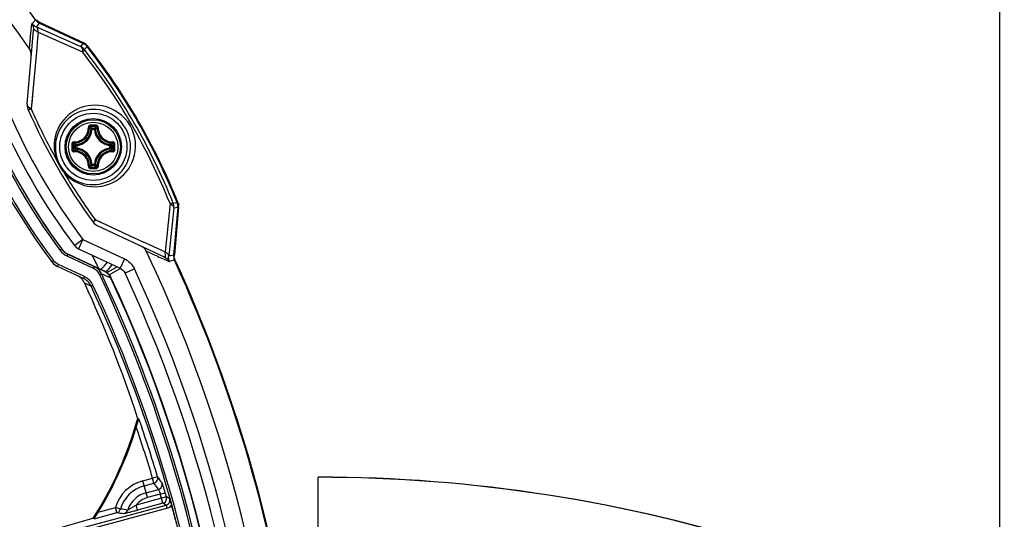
# Model space of a CAD drawing. Header units: millimetres. Extents: x 0 to 420, y 0 to 297.
# Tile 263 of 265: x 387 to 406, y 226 to 235. Entities that reach past the tile are written whole.
import ezdxf

# ---------------------------------------------------------------- set-up
doc = ezdxf.new("R2010")
doc.units = ezdxf.units.MM
doc.header["$LTSCALE"] = 23.1
doc.layers.get('0').update_dxf_attribs({"linetype": 'CONTINUOUS'})
doc.layers.add('AXES', color=7, linetype='CONTINUOUS')
doc.layers.add('DIM_PILOTEES', color=7, linetype='CONTINUOUS')
doc.styles.get("Standard").update_dxf_attribs({"font": 'txt', "width": 0.7})
doc.styles.add('TEXTSTYLE_4', font='txt')
doc.dimstyles.new('DIMSTYLE_6', dxfattribs={"dimtxt": 2.5, "dimasz": 3.5, "dimexe": 2, "dimexo": 0, "dimtad": 1, "dimlfac": 5, "dimdsep": 46, "dimtxsty": 'Standard', "dimblk": '_FILLED', "dimblk1": '_FILLED', "dimblk2": '_FILLED', "dimcen": 0.09, "dimazin": 2, "dimtp": 0.8, "dimtm": 0.8, "dimtfac": 1, "dimtofl": 0, "dimtmove": 0, "dimatfit": 3, "dimldrblk": '_FILLED', "dimfxl": 0, "dimtolj": 1, "dimarcsym": 0})
doc.dimstyles.new('DIMSTYLE_7', dxfattribs={"dimtxt": 2.5, "dimasz": 3.5, "dimexe": 2, "dimexo": 0, "dimtad": 1, "dimlfac": 5, "dimdsep": 46, "dimtxsty": 'Standard', "dimblk": '_FILLED', "dimblk1": '_FILLED', "dimblk2": '_FILLED', "dimcen": 0.09, "dimazin": 2, "dimtp": 0.5, "dimtm": 0.5, "dimtfac": 1, "dimtmove": 0, "dimatfit": 2, "dimldrblk": '_FILLED', "dimfxl": 0, "dimtolj": 1, "dimarcsym": 0})

# ---------------------------------------------------------------- blocks, each defined once
blk = doc.blocks.new('_FILLED')
at = {"color": 0, "linetype": 'ByBlock'}
blk.add_solid([(0, 0), (-1, 0.1429), (-1, -0.1429)], dxfattribs=at)
blk = doc.blocks.new('*D11')
at = {"layer": 'DIM_PILOTEES', "color": 2, "linetype": 'Continuous'}
for p, q in [((321.931, 202.543), (321.931, 257.134)), ((405.531, 202.543), (405.531, 257.134)), ((321.931, 255.134), (363.731, 255.134)), ((405.531, 255.134), (363.731, 255.134))]:
    blk.add_line(p, q, dxfattribs=at)
at = {"layer": 'DIM_PILOTEES', "color": 2, "linetype": 'Continuous', "xscale": 3.5, "yscale": 3.5, "zscale": 3.5, "rotation": 180}
blk.add_blockref('_FILLED', (321.931, 255.134), dxfattribs=at)
at = {"layer": 'DIM_PILOTEES', "color": 2, "linetype": 'Continuous', "xscale": 3.5, "yscale": 3.5, "zscale": 3.5}
blk.add_blockref('_FILLED', (405.531, 255.134), dxfattribs=at)
at = {"layer": 'DIM_PILOTEES', "color": 2, "linetype": 'Continuous', "insert": (363.731, 258.259), "char_height": 2.5, "width": 8.03571, "attachment_point": 2, "line_spacing_factor": 0.9}
blk.add_mtext('{\\ftxt;\\W0.0001;\\H0.0001;\\~}{\\ftxt;\\W2.1428571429;\\H2.5; }{\\ftxt;\\W0.0001;\\H0.0001;\\~}', dxfattribs=at)
blk = doc.blocks.new('*D12')
at = {"layer": 'DIM_PILOTEES', "color": 2, "linetype": 'Continuous'}
for p, q in [((363.731, 218.743), (400.658, 248.238)), ((385.914, 236.461), (363.731, 218.743)), ((341.548, 201.025), (363.731, 218.743))]:
    blk.add_line(p, q, dxfattribs=at)
at = {"layer": 'DIM_PILOTEES', "color": 2, "linetype": 'Continuous', "xscale": 3.5, "yscale": 3.5, "zscale": 3.5}
for p, rotation in [((385.914, 236.461), 38.6153868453), ((341.548, 201.025), 218.6153868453)]:
    blk.add_blockref('_FILLED', p, dxfattribs=dict(at, rotation=rotation))
at = {"layer": 'DIM_PILOTEES', "color": 2, "linetype": 'Continuous', "insert": (388.987, 242.915), "char_height": 2.5, "width": 18.66071, "attachment_point": 1, "rotation": 38.6154, "line_spacing_factor": 0.9, "style": 'TEXTSTYLE_4'}
blk.add_mtext('{\\ftxt;\\W0.0001;\\H0.0001;\\~}{\\ftxt;\\W1.3333333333;\\H2.5; }{\\ftxt;\\W0.0001;\\H0.0001;\\~}{\\ftxt;\\W0.0001;\\H0.0001;\\~}{\\ftxt;\\W3.6428571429;\\H2.5; }{\\ftxt;\\W0.0001;\\H0.0001;\\~}', dxfattribs=at)

msp = doc.modelspace()

# ---------------------------------------------------------------- linework, layer by layer
at = {"color": 7, "linetype": 'Continuous'}
for p, q in [((386.88, 235.0638), (386.8993, 235.087)), ((386.88, 235.0638), (387.7371, 234.6832)), ((386.8993, 235.087), (386.9414, 235.1374)), ((386.9166, 235.1674), (386.9036, 235.172)), ((386.9414, 235.1374), (387.7852, 234.744)), ((386.9515, 235.1497), (387.7951, 234.7563)), ((386.6982, 233.5729), (386.8228, 234.9976)), ((386.9009, 234.8418), (386.8774, 234.5803)), ((386.9118, 234.9635), (386.9008, 234.8419)), ((386.9118, 234.9635), (386.9009, 234.8418)), ((386.9118, 234.9635), (387.7707, 234.5799)), ((386.7453, 234.6405), (386.7587, 234.7997)), ((387.7371, 234.6832), (387.7849, 234.7436)), ((387.785, 234.7436), (387.7852, 234.744)), ((387.81, 234.6253), (387.8581, 234.6861)), ((387.8449, 234.7259), (387.8381, 234.7362)), ((386.8774, 234.5803), (386.7783, 233.4793)), ((386.8093, 233.8239), (386.7941, 233.6546)), ((386.7941, 233.6546), (386.7783, 233.4793)), ((387.9572, 233.1053), (388.0022, 233.1053)), ((387.9572, 233.0854), (387.9572, 233.1053)), ((388.0022, 233.0854), (388.0022, 233.1053)), ((387.9572, 233.0854), (387.9374, 233.0865)), ((387.9572, 233.0854), (388.0022, 233.0854)), ((388.0022, 233.0854), (388.022, 233.0865)), ((387.6377, 232.7659), (387.6178, 232.7659)), ((387.6178, 232.7209), (387.6178, 232.7659)), ((387.6377, 232.7659), (387.6367, 232.7857)), ((387.6377, 232.7209), (387.6377, 232.7659)), ((388.3217, 232.7659), (388.3228, 232.7857)), ((388.3217, 232.7659), (388.3416, 232.7659)), ((388.3217, 232.7659), (388.3217, 232.7209)), ((388.3416, 232.7659), (388.3416, 232.7209)), ((387.6377, 232.7209), (387.6178, 232.7209)), ((387.6377, 232.7209), (387.6367, 232.7011)), ((388.3217, 232.7209), (388.3416, 232.7209)), ((388.3217, 232.7209), (388.3228, 232.7011)), ((387.9572, 232.4014), (387.9374, 232.4003)), ((388.0022, 232.4014), (387.9572, 232.4014)), ((387.9572, 232.4014), (387.9572, 232.3815)), ((388.0022, 232.3815), (387.9572, 232.3815)), ((388.0022, 232.4014), (388.022, 232.4003)), ((388.0022, 232.4014), (388.0022, 232.3815)), ((389.4656, 231.6442), (389.3685, 230.7085)), ((389.5246, 231.6555), (389.6013, 231.6667)), ((389.6326, 231.6124), (389.6348, 231.6244)), ((389.5383, 231.5634), (389.4394, 230.6308)), ((389.615, 231.5747), (389.5338, 230.6472)), ((389.5383, 231.5634), (389.615, 231.5747)), ((389.6306, 231.5771), (389.5495, 230.6498)), ((388.0163, 231.335), (388.2495, 231.227)), ((388.0163, 231.335), (388.1305, 231.282)), ((388.0573, 231.2188), (389.3534, 230.6144)), ((388.2495, 231.227), (388.7719, 230.9849)), ((387.6205, 230.8341), (387.6174, 230.8319)), ((387.7771, 230.9523), (387.6205, 230.8341)), ((387.7771, 230.9523), (387.6925, 230.771)), ((387.7771, 230.9523), (388.5823, 230.5768)), ((388.7719, 230.9849), (389.0605, 230.8512)), ((389.0605, 230.8512), (389.3685, 230.7085)), ((387.3711, 230.7604), (387.3388, 230.7369)), ((387.373, 230.7618), (387.3711, 230.7604)), ((387.4852, 230.6673), (387.468, 230.6315)), ((387.468, 230.6315), (387.9785, 230.3936)), ((387.4862, 230.6694), (387.4852, 230.6673)), ((387.4852, 230.6673), (388.1754, 230.3455)), ((387.4862, 230.6694), (388.1825, 230.3447)), ((387.6925, 230.771), (388.4978, 230.3955)), ((389.4727, 230.6366), (389.4394, 230.6308)), ((389.5338, 230.6472), (389.4727, 230.6366)), ((387.1771, 230.5188), (387.2088, 230.5433)), ((387.2901, 230.4273), (387.3067, 230.464)), ((387.8075, 230.2306), (387.3067, 230.464)), ((388.5823, 230.5768), (388.4978, 230.3955)), ((389.5518, 230.5856), (389.5449, 230.5972)), ((387.7909, 230.1937), (387.2901, 230.4273)), ((387.9958, 230.4292), (387.9785, 230.3936)), ((388.1403, 230.2854), (388.1038, 230.269)), ((388.3208, 230.2), (388.1403, 230.2854)), ((388.2933, 230.213), (388.1403, 230.2854)), ((388.1825, 230.3447), (388.1815, 230.3426)), ((388.2416, 230.3081), (388.4399, 230.4225)), ((388.2866, 230.2648), (388.5016, 230.3889)), ((388.7765, 230.3824), (388.5952, 230.2982)), ((387.7909, 230.1937), (387.8075, 230.2306)), ((387.8102, 230.1082), (387.9365, 230.0484)), ((387.9365, 230.0484), (387.9723, 230.066)), ((388.3289, 230.1983), (388.323, 230.1955)), ((388.8448, 227.4784), (388.8618, 227.479)), ((388.9395, 226.2795), (389.1279, 226.33)), ((389.0271, 225.9525), (388.9395, 226.2795)), ((389.2236, 226.3586), (389.1279, 226.33)), ((389.1537, 226.2338), (389.1279, 226.33)), ((392.331, 220.9049), (392.331, 226.3491)), ((388.9652, 226.1833), (389.1537, 226.2338)), ((389.0013, 226.0487), (389.2415, 226.1131)), ((389.2992, 225.9396), (388.8077, 225.8079)), ((389.2766, 226.0193), (389.0271, 225.9525)), ((389.2766, 226.0193), (389.3727, 226.0467)), ((389.3954, 225.9666), (389.2992, 225.9396)), ((389.3251, 225.843), (389.2992, 225.9396)), ((389.4603, 225.9295), (389.3954, 225.9666)), ((379.3597, 223.1185), (389.3899, 225.8061)), ((379.3757, 223.0588), (389.4059, 225.7463)), ((388.072, 225.6685), (388.4093, 225.7589)), ((388.5051, 225.7313), (388.4093, 225.7589)), ((388.4352, 225.6623), (388.4093, 225.7589)), ((388.8336, 225.7113), (388.8077, 225.8079)), ((389.3251, 225.843), (388.8336, 225.7113)), ((389.3899, 225.8061), (389.3251, 225.843)), ((389.3899, 225.8061), (389.4059, 225.7463)), ((387.9685, 225.5541), (387.9878, 225.5593)), ((387.9981, 225.5452), (387.9878, 225.5593)), ((387.9981, 225.5452), (388.4352, 225.6623))]:
    msp.add_line(p, q, dxfattribs=at)
for radius in [0.65, 0.5463, 0.5462, 0.5241, 0.4768]:
    msp.add_circle((387.9797, 232.7434), radius, dxfattribs=at)
for centre, radius, start, end in [((363.731, 218.7434), 28.3901, 35.43355, 84.56645), ((363.731, 218.7434), 27.971, 34.63474, 85.36526), ((387.0259, 235.3187), 0.2, 215.41304, 245.02051), ((386.7431, 235.0865), 0.1818, 28.03574, 40.55027), ((386.9671, 235.2692), 0.2231, 236.58624, 247.03137), ((387.7007, 234.5627), 0.2, 38.11812, 65.02297), ((387.8957, 234.9092), 0.1823, 240.35832, 251.59652), ((378.1763, 227.0834), 12.3101, 21.85891, 38.14109), ((378.1763, 227.0834), 12.3255, 21.84105, 38.15895), ((378.3794, 227.2007), 11.9436, 21.84158, 38.15843), ((378.3368, 227.1761), 12.0512, 21.82044, 38.17956), ((386.8974, 233.5554), 0.2, 175, 203.67765), ((397.2462, 238.0934), 12.06, 202.97829, 217.02171), ((397.2462, 238.0934), 11.86, 202.97829, 217.02171), ((397.2462, 238.0934), 11.5, 203.67765, 216.32235), ((397.015, 237.959), 11.174, 203.63453, 209.29457), ((388.0103, 232.7621), 0.7882, 119.52311, 200.07749), ((387.9738, 232.7399), 0.728, 119.4556, 200.01005), ((397.2462, 238.0934), 12.6, 203.0473, 216.9527), ((397.2411, 238.0905), 12.5541, 203.04634, 216.95366), ((397.241, 238.0904), 12.334, 203.40196, 216.59804), ((397.2462, 238.0934), 12.3, 203.403, 216.597), ((397.2462, 238.0934), 12.2976, 203.403, 216.597), ((387.3478, 232.4932), 0.8364, 45.18034, 48.24843), ((387.9795, 211.3658), 21.7952, 89.8552, 90.14383), ((387.9797, 211.5328), 21.6047, 89.85564, 90.14426), ((387.2868, 232.47), 0.9237, 43.45723, 46.26664), ((388.6725, 232.4701), 0.9235, 133.73301, 136.54304), ((388.6119, 232.4928), 0.8369, 131.7526, 134.8188), ((387.6197, 233.1034), 0.3181, 273.05427, 356.94573), ((387.6197, 233.1034), 0.338, 273.05389, 356.94611), ((388.3397, 233.1034), 0.338, 183.0539, 266.94611), ((388.3397, 233.1034), 0.3181, 183.05423, 266.94577), ((409.3569, 232.7436), 21.7948, 179.85609, 180.0004), ((409.357, 232.7433), 21.7949, 179.99968, 180.14399), ((388.2531, 233.4363), 0.9236, 223.7333, 226.54278), ((409.1909, 232.7434), 21.6052, 179.85573, 180.14427), ((388.23, 233.3753), 0.8364, 221.7518, 224.81963), ((387.7292, 233.3756), 0.8368, 315.18111, 318.2477), ((387.7064, 233.4362), 0.9235, 313.45698, 316.26691), ((366.7685, 232.7434), 21.6052, 359.85573, 0.14427), ((366.6024, 232.7435), 21.7949, 359.99968, 0.14399), ((366.6025, 232.7432), 21.7948, 359.85609, 0.0004), ((388.2531, 232.0505), 0.9237, 133.45723, 136.26663), ((388.2299, 232.1115), 0.8364, 135.18034, 138.24844), ((387.6197, 232.3834), 0.3181, 3.05427, 86.94573), ((387.6197, 232.3834), 0.338, 3.0539, 86.94611), ((388.3397, 232.3834), 0.338, 93.0539, 176.94611), ((388.3397, 232.3834), 0.3181, 93.05423, 176.94573), ((387.7291, 232.1112), 0.8369, 41.7526, 44.8188), ((387.7064, 232.0506), 0.9235, 43.73301, 46.54304), ((388.202, 232.8717), 1.0065, 202.19359, 217.80273), ((387.9784, 232.7426), 0.7333, 200.09059, 219.90511), ((387.3478, 232.9937), 0.8364, 311.75181, 314.81963), ((387.2868, 233.0168), 0.9236, 313.73329, 316.54278), ((387.9797, 253.954), 21.6046, 269.85574, 270.14436), ((388.6726, 233.0168), 0.9237, 223.45723, 226.26663), ((388.6116, 232.9936), 0.8364, 225.18034, 228.24843), ((388.0112, 232.7605), 0.7882, 219.91789, 300.4773), ((397.0043, 237.9538), 11.1621, 210.70189, 215.48337), ((387.9737, 232.74), 0.728, 219.98509, 300.54498), ((387.9795, 254.121), 21.7952, 269.85618, 270.1448), ((389.4157, 231.5922), 0.2, 354.97703, 21.88188), ((389.8035, 231.7144), 0.1913, 197.24023, 208.06815), ((397.006, 237.9551), 11.1643, 215.48371, 216.36832), ((388.1418, 231.4001), 0.2, 216.32235, 245), ((387.7771, 230.9523), 0.2, 217.02171, 245), ((387.612, 230.9392), 0.3, 216.597, 245), ((387.612, 230.9392), 0.2976, 216.597, 245), ((363.7346, 218.7369), 26.9954, 25.56997, 26.18605), ((361.5757, 172.4619), 64.3978, 64.578106, 64.789674), ((363.731, 218.7434), 27.971, 334.63474, 25.36526), ((389.657, 230.6038), 0.2193, 172.92128, 175.66197), ((389.7331, 230.6298), 0.2, 174.97949, 204.58696), ((387.4169, 230.6992), 0.3, 216.9527, 245), ((387.8271, 230.8078), 0.52, 303.77599, 325.01252), ((387.8271, 230.8078), 0.62, 308.93605, 326.63865), ((363.731, 218.7434), 28.3901, 6.80494, 24.56645), ((363.731, 218.7434), 28.4055, 9.01309, 24.55854), ((387.8687, 230.158), 0.2599, 25.27888, 65.01562), ((387.869, 230.1573), 0.3, 25.27345, 65.00397), ((363.8948, 218.8405), 26.7709, 8.3724, 25.27098), ((363.8807, 218.8321), 26.8273, 8.37935, 25.27275), ((388.0487, 230.0738), 0.2997, 63.72793, 64.99965), ((388.048, 230.0724), 0.3014, 55.00365, 63.72306), ((388.0546, 230.0704), 0.3027, 59.98565, 64.99642), ((363.731, 218.7434), 27.4179, 335.07501, 24.92499), ((363.731, 218.7434), 27.6178, 335.07501, 24.92499), ((387.6636, 229.9207), 0.3013, 25.09156, 65.00356), ((387.6624, 229.9194), 0.3433, 64.62544, 65.00901), ((387.6634, 229.9215), 0.341, 25.07515, 64.62726), ((365.8469, 219.9535), 24.1972, 18.17426, 24.81336), ((363.5955, 218.6632), 26.912, 8.50024, 25.06899), ((388.0485, 230.0731), 0.3004, 24.98564, 30.01316), ((388.0546, 230.0705), 0.3026, 25.96983, 29.93511), ((363.731, 218.7434), 27.1277, 335.0188, 24.9812), ((388.0544, 230.0704), 0.3029, 24.9706, 25.96981), ((363.731, 218.7434), 27.1344, 335.02937, 24.97063), ((363.5813, 218.6548), 26.8885, 8.50716, 25.07083), ((382.0907, 229.3434), 7, 327.22492, 344.67678), ((382.0907, 229.3434), 7.0068, 327.3118, 344.56356), ((363.731, 218.7434), 26.5895, 19.17856, 19.22959), ((363.731, 218.7434), 26.6058, 16.63201, 19.16766), ((382.0907, 229.3434), 7.02, 328.43308, 343.22198), ((363.731, 218.7434), 26.5058, 16.63201, 18.87232), ((389.1348, 225.5503), 0.7549, 105, 163.96464), ((363.2742, 207.4149), 32.1285, 35.86325, 36.13038), ((392.331, 197.5434), 28.8057, 72.15232, 90), ((392.331, 197.5434), 28.8034, 72.18188, 90), ((389.1348, 225.5503), 0.6553, 105, 163.96464), ((363.3152, 207.324), 32.0189, 35.93118, 36.19833), ((389.1348, 225.5503), 0.5159, 105, 161.56737), ((389.1348, 225.5503), 0.4163, 105, 141.78952), ((363.731, 218.7434), 26.5616, 15.71922, 15.8981), ((389.299, 225.9396), 0.1001, 285.07596, 15.64313), ((363.731, 218.7434), 26.6615, 15.71922, 15.8981), ((389.3641, 225.9026), 0.0998, 284.93839, 15.66655), ((388.409, 225.7587), 0.0999, 285.20599, 344.09501), ((386.5174, 209.5648), 16.2883, 82.49325, 82.99074), ((388.5505, 225.7448), 0.0999, 285.20415, 341.71663), ((363.731, 218.7434), 26.7158, 14.66537, 15.33463), ((326.9023, 435.2885), 218.4436, 283.915877, 286.23343), ((392.4627, 265.9803), 40.5186, 264.29549, 264.49659)]:
    msp.add_arc(centre, radius, start, end, dxfattribs=at)
for points, knots in [([(386.7903, 235.1255), (386.7958, 235.1322), (386.8115, 235.141), (386.8354, 235.1675), (386.8514, 235.189), (386.8629, 235.2028)], [0, 0, 0, 0, 0.2447775, 0.4928084, 1, 1, 1, 1]), ([(386.7587, 234.7997), (386.7609, 234.8276), (386.7684, 234.9365), (386.7835, 235.0447), (386.7903, 235.1255)], [0, 0, 0, 0, 0.2565643, 1, 1, 1, 1]), ([(386.8442, 235.083), (386.8289, 235.0931), (386.8185, 235.0974), (386.7918, 235.13), (386.7903, 235.1257)], [0, 0, 0, 0, 0.8007437, 1, 1, 1, 1]), ([(386.8229, 234.9979), (386.8233, 235.0034), (386.8245, 235.0188), (386.8518, 235.0065), (386.8715, 234.9845), (386.8973, 234.9699), (386.9118, 234.9635)], [0, 0, 0, 0, 0.1431231, 0.2744511, 0.5891807, 1, 1, 1, 1]), ([(386.9118, 234.9635), (386.9128, 234.9751), (386.9137, 235.0098), (386.9013, 235.0521), (386.88, 235.0638)], [0, 0, 0, 0, 0.3229105, 1, 1, 1, 1]), ([(387.7371, 234.6832), (387.7436, 234.6797), (387.7718, 234.6529), (387.7726, 234.6099), (387.7707, 234.5799)], [0, 0, 0, 0, 0.1963444, 1, 1, 1, 1]), ([(387.8055, 234.7508), (387.8038, 234.7517), (387.8004, 234.7537), (387.7969, 234.7555), (387.7951, 234.7563)], [0, 0, 0, 0, 0.5002257, 1, 1, 1, 1]), ([(387.7707, 234.5799), (387.7812, 234.5895), (387.7918, 234.6031), (387.8116, 234.6196), (387.81, 234.6253)], [0, 0, 0, 0, 0.706588, 1, 1, 1, 1]), ([(386.7783, 233.4792), (386.7679, 233.4836), (386.7354, 233.501), (386.7049, 233.5307), (386.6994, 233.5561)], [0, 0, 0, 0, 0.3022934, 1, 1, 1, 1]), ([(388.411, 232.0812), (388.5659, 232.1725), (388.8476, 232.5083), (388.7832, 233.2077), (388.2095, 233.6126), (387.7782, 233.5364), (387.6219, 233.448)], [0, 0, 0, 0, 0.2247995, 0.5001391, 0.7754326, 1, 1, 1, 1]), ([(386.7143, 233.4751), (386.7169, 233.4691), (386.7461, 233.4711), (386.7636, 233.4752), (386.7783, 233.4792)], [0, 0, 0, 0, 0.3012816, 1, 1, 1, 1]), ([(388.3436, 232.113), (388.4848, 232.1963), (388.7455, 232.5038), (388.6897, 233.1537), (388.1546, 233.5264), (387.7583, 233.4543), (387.6158, 233.3738)], [0, 0, 0, 0, 0.2220775, 0.5001307, 0.7781381, 1, 1, 1, 1]), ([(387.6036, 232.839), (387.6402, 232.8379), (387.7151, 232.8509), (387.8099, 232.9132), (387.8722, 233.008), (387.8852, 233.0829), (387.8841, 233.1195)], [0, 0, 0, 0, 0.2490621, 0.4999559, 0.750899, 1, 1, 1, 1]), ([(387.6059, 232.8183), (387.645, 232.8171), (387.7248, 232.8308), (387.8258, 232.8972), (387.8923, 232.9983), (387.906, 233.0781), (387.9048, 233.1172)], [0, 0, 0, 0, 0.2491841, 0.4999557, 0.7507764, 1, 1, 1, 1]), ([(387.9248, 233.1609), (387.9194, 233.1609), (387.9085, 233.1587), (387.8948, 233.1494), (387.8858, 233.1357), (387.8839, 233.1248), (387.8841, 233.1195)], [0, 0, 0, 0, 0.2515271, 0.5024228, 0.7518739, 1, 1, 1, 1]), ([(387.8841, 233.1195), (387.8865, 233.1196), (387.8911, 233.1196), (387.8974, 233.1193), (387.9017, 233.1185), (387.9043, 233.1178), (387.9048, 233.1172)], [0, 0, 0, 0, 0.3504993, 0.6582914, 0.8829311, 1, 1, 1, 1]), ([(387.9253, 233.1374), (387.92, 233.1374), (387.9091, 233.1332), (387.9046, 233.1223), (387.9048, 233.1172)], [0, 0, 0, 0, 0.5044388, 1, 1, 1, 1]), ([(387.9248, 233.1609), (387.9248, 233.1582), (387.9248, 233.153), (387.9249, 233.146), (387.9251, 233.1409), (387.9251, 233.1382), (387.9253, 233.1374)], [0, 0, 0, 0, 0.3476934, 0.6630046, 0.893287, 1, 1, 1, 1]), ([(387.9572, 233.1053), (387.9523, 233.1052), (387.9422, 233.1012), (387.9377, 233.0913), (387.9374, 233.0865)], [0, 0, 0, 0, 0.4999874, 1, 1, 1, 1]), ([(388.0346, 233.1609), (388.0346, 233.1582), (388.0346, 233.153), (388.0346, 233.146), (388.0343, 233.1409), (388.0343, 233.1382), (388.0341, 233.1374)], [0, 0, 0, 0, 0.3476769, 0.6629771, 0.8932622, 1, 1, 1, 1]), ([(388.0546, 233.1172), (388.0548, 233.1223), (388.0503, 233.1332), (388.0394, 233.1374), (388.0341, 233.1374)], [0, 0, 0, 0, 0.4955608, 1, 1, 1, 1]), ([(388.0753, 233.1195), (388.0755, 233.1248), (388.0736, 233.1357), (388.0646, 233.1494), (388.0509, 233.1587), (388.04, 233.1609), (388.0346, 233.1609)], [0, 0, 0, 0, 0.2481265, 0.4975816, 0.7484795, 1, 1, 1, 1]), ([(388.0546, 233.1172), (388.0534, 233.0781), (388.0671, 232.9983), (388.1336, 232.8973), (388.2346, 232.8308), (388.3144, 232.8171), (388.3535, 232.8183)], [0, 0, 0, 0, 0.2492078, 0.500002, 0.7507945, 1, 1, 1, 1]), ([(388.0753, 233.1195), (388.0729, 233.1196), (388.0683, 233.1196), (388.062, 233.1193), (388.0577, 233.1185), (388.0551, 233.1178), (388.0546, 233.1172)], [0, 0, 0, 0, 0.3505034, 0.658298, 0.8829349, 1, 1, 1, 1]), ([(388.0753, 233.1195), (388.0742, 233.0829), (388.0872, 233.008), (388.1495, 232.9132), (388.2443, 232.8509), (388.3192, 232.8379), (388.3558, 232.839)], [0, 0, 0, 0, 0.2490858, 0.5000023, 0.750917, 1, 1, 1, 1]), ([(387.6036, 232.839), (387.5983, 232.8392), (387.5874, 232.8373), (387.5737, 232.8283), (387.5644, 232.8146), (387.5622, 232.8037), (387.5622, 232.7983)], [0, 0, 0, 0, 0.2481272, 0.4975826, 0.7484809, 1, 1, 1, 1]), ([(387.5622, 232.7983), (387.5649, 232.7983), (387.5701, 232.7982), (387.5771, 232.7982), (387.5822, 232.798), (387.5849, 232.798), (387.5857, 232.7978)], [0, 0, 0, 0, 0.3477044, 0.6630209, 0.8933034, 1, 1, 1, 1]), ([(387.606, 232.8183), (387.6008, 232.8185), (387.5899, 232.814), (387.5857, 232.8031), (387.5857, 232.7978)], [0, 0, 0, 0, 0.4955609, 1, 1, 1, 1]), ([(387.6036, 232.839), (387.6035, 232.8366), (387.6035, 232.832), (387.6038, 232.8257), (387.6046, 232.8214), (387.6053, 232.8188), (387.606, 232.8183)], [0, 0, 0, 0, 0.3505034, 0.6582979, 0.882935, 1, 1, 1, 1]), ([(387.6367, 232.7857), (387.6318, 232.7854), (387.6219, 232.7809), (387.6179, 232.7708), (387.6178, 232.7659)], [0, 0, 0, 0, 0.5000126, 1, 1, 1, 1]), ([(388.3416, 232.7659), (388.3415, 232.7708), (388.3375, 232.7809), (388.3276, 232.7854), (388.3228, 232.7857)], [0, 0, 0, 0, 0.4999874, 1, 1, 1, 1]), ([(388.3558, 232.839), (388.3559, 232.8366), (388.3559, 232.832), (388.3556, 232.8257), (388.3548, 232.8214), (388.3541, 232.8188), (388.3535, 232.8183)], [0, 0, 0, 0, 0.3504958, 0.6582862, 0.8829261, 1, 1, 1, 1]), ([(388.3737, 232.7978), (388.3737, 232.8031), (388.3696, 232.814), (388.3586, 232.8185), (388.3535, 232.8183)], [0, 0, 0, 0, 0.5044388, 1, 1, 1, 1]), ([(388.3972, 232.7983), (388.3972, 232.8037), (388.395, 232.8146), (388.3857, 232.8283), (388.372, 232.8373), (388.3611, 232.8392), (388.3558, 232.839)], [0, 0, 0, 0, 0.2515248, 0.5024214, 0.7518736, 1, 1, 1, 1]), ([(388.3972, 232.7983), (388.3945, 232.7983), (388.3893, 232.7983), (388.3823, 232.7982), (388.3772, 232.798), (388.3745, 232.798), (388.3737, 232.7978)], [0, 0, 0, 0, 0.3476943, 0.6630035, 0.8932871, 1, 1, 1, 1]), ([(387.5622, 232.6885), (387.5649, 232.6885), (387.5701, 232.6885), (387.5771, 232.6886), (387.5822, 232.6888), (387.5849, 232.6888), (387.5857, 232.689)], [0, 0, 0, 0, 0.3476943, 0.6630035, 0.8932871, 1, 1, 1, 1]), ([(387.5622, 232.6885), (387.5622, 232.6831), (387.5644, 232.6722), (387.5737, 232.6585), (387.5874, 232.6495), (387.5983, 232.6476), (387.6036, 232.6478)], [0, 0, 0, 0, 0.2515248, 0.5024214, 0.7518736, 1, 1, 1, 1]), ([(387.5857, 232.689), (387.5857, 232.6837), (387.5899, 232.6728), (387.6008, 232.6683), (387.606, 232.6685)], [0, 0, 0, 0, 0.5044388, 1, 1, 1, 1]), ([(387.6036, 232.6478), (387.6035, 232.6502), (387.6035, 232.6548), (387.6038, 232.6611), (387.6046, 232.6654), (387.6053, 232.668), (387.606, 232.6685)], [0, 0, 0, 0, 0.3504958, 0.6582862, 0.8829261, 1, 1, 1, 1]), ([(387.8841, 232.3673), (387.8852, 232.4039), (387.8722, 232.4788), (387.8099, 232.5736), (387.7151, 232.6359), (387.6402, 232.6489), (387.6036, 232.6478)], [0, 0, 0, 0, 0.2490858, 0.5000023, 0.750917, 1, 1, 1, 1]), ([(387.9048, 232.3696), (387.906, 232.4087), (387.8923, 232.4885), (387.8258, 232.5895), (387.7248, 232.656), (387.645, 232.6697), (387.6059, 232.6685)], [0, 0, 0, 0, 0.2492078, 0.500002, 0.7507945, 1, 1, 1, 1]), ([(387.6178, 232.7209), (387.6179, 232.716), (387.6219, 232.7059), (387.6318, 232.7014), (387.6367, 232.7011)], [0, 0, 0, 0, 0.4999874, 1, 1, 1, 1]), ([(388.3535, 232.6685), (388.3144, 232.6697), (388.2346, 232.656), (388.1336, 232.5896), (388.0671, 232.4885), (388.0534, 232.4087), (388.0546, 232.3696)], [0, 0, 0, 0, 0.249184, 0.4999557, 0.7507764, 1, 1, 1, 1]), ([(388.3558, 232.6478), (388.3192, 232.6489), (388.2443, 232.6359), (388.1495, 232.5736), (388.0872, 232.4788), (388.0742, 232.4039), (388.0753, 232.3673)], [0, 0, 0, 0, 0.2490615, 0.4999556, 0.7508989, 1, 1, 1, 1]), ([(388.3535, 232.6685), (388.3586, 232.6683), (388.3696, 232.6728), (388.3737, 232.6837), (388.3737, 232.689)], [0, 0, 0, 0, 0.4955608, 1, 1, 1, 1]), ([(388.3558, 232.6478), (388.3559, 232.6502), (388.3559, 232.6548), (388.3556, 232.6611), (388.3548, 232.6654), (388.3541, 232.668), (388.3535, 232.6685)], [0, 0, 0, 0, 0.3505031, 0.6582976, 0.8829347, 1, 1, 1, 1]), ([(388.3558, 232.6478), (388.3611, 232.6476), (388.372, 232.6495), (388.3857, 232.6585), (388.395, 232.6722), (388.3972, 232.6831), (388.3972, 232.6885)], [0, 0, 0, 0, 0.2481301, 0.4975847, 0.7484819, 1, 1, 1, 1]), ([(388.3972, 232.6885), (388.3945, 232.6885), (388.3893, 232.6885), (388.3823, 232.6886), (388.3772, 232.6888), (388.3745, 232.6888), (388.3737, 232.689)], [0, 0, 0, 0, 0.3476995, 0.6630127, 0.8932955, 1, 1, 1, 1]), ([(387.2897, 232.4907), (387.2894, 232.4914), (387.2846, 232.4972), (387.2753, 232.4919), (387.2692, 232.4899)], [0, 0, 0, 0, 0.0947206, 1, 1, 1, 1]), ([(387.8841, 232.3673), (387.8839, 232.362), (387.8858, 232.3511), (387.8948, 232.3374), (387.9085, 232.3281), (387.9194, 232.3259), (387.9248, 232.3259)], [0, 0, 0, 0, 0.2481261, 0.4975808, 0.7484784, 1, 1, 1, 1]), ([(387.8841, 232.3673), (387.8865, 232.3672), (387.8911, 232.3672), (387.8974, 232.3675), (387.9017, 232.3683), (387.9043, 232.369), (387.9048, 232.3696)], [0, 0, 0, 0, 0.3505034, 0.658298, 0.8829349, 1, 1, 1, 1]), ([(387.9048, 232.3696), (387.9046, 232.3645), (387.9091, 232.3536), (387.92, 232.3494), (387.9253, 232.3494)], [0, 0, 0, 0, 0.4955608, 1, 1, 1, 1]), ([(387.9248, 232.3259), (387.9248, 232.3286), (387.9248, 232.3338), (387.9248, 232.3408), (387.9251, 232.3459), (387.9251, 232.3486), (387.9253, 232.3494)], [0, 0, 0, 0, 0.3476769, 0.6629771, 0.8932622, 1, 1, 1, 1]), ([(388.0341, 232.3494), (388.0394, 232.3494), (388.0503, 232.3536), (388.0548, 232.3645), (388.0546, 232.3696)], [0, 0, 0, 0, 0.5044388, 1, 1, 1, 1]), ([(388.0346, 232.3259), (388.0346, 232.3286), (388.0346, 232.3338), (388.0345, 232.3408), (388.0343, 232.3459), (388.0343, 232.3486), (388.0341, 232.3494)], [0, 0, 0, 0, 0.3476934, 0.6630046, 0.893287, 1, 1, 1, 1]), ([(388.0346, 232.3259), (388.04, 232.3259), (388.0509, 232.3281), (388.0646, 232.3374), (388.0736, 232.3511), (388.0755, 232.362), (388.0753, 232.3673)], [0, 0, 0, 0, 0.2515259, 0.5024218, 0.7518733, 1, 1, 1, 1]), ([(388.0753, 232.3673), (388.0729, 232.3672), (388.0683, 232.3672), (388.062, 232.3675), (388.0577, 232.3683), (388.0551, 232.369), (388.0546, 232.3696)], [0, 0, 0, 0, 0.3505001, 0.6582925, 0.8829321, 1, 1, 1, 1]), ([(387.4159, 232.2722), (387.4163, 232.2717), (387.4189, 232.2645), (387.4097, 232.2592), (387.4049, 232.2548)], [0, 0, 0, 0, 0.0946628, 1, 1, 1, 1]), ([(389.5246, 231.6555), (389.5205, 231.6597), (389.4963, 231.6509), (389.4792, 231.6484), (389.4656, 231.6442)], [0, 0, 0, 0, 0.2934091, 1, 1, 1, 1]), ([(389.4656, 231.6442), (389.4765, 231.6393), (389.508, 231.6218), (389.5388, 231.5886), (389.5383, 231.5634)], [0, 0, 0, 0, 0.3203352, 1, 1, 1, 1]), ([(389.6209, 231.6577), (389.6203, 231.6596), (389.6191, 231.6633), (389.6178, 231.6671), (389.617, 231.6689)], [0, 0, 0, 0, 0.5002197, 1, 1, 1, 1]), ([(388.0162, 231.335), (388.0054, 231.3243), (387.9931, 231.3112), (387.9768, 231.2869), (387.9807, 231.2816)], [0, 0, 0, 0, 0.6988404, 1, 1, 1, 1]), ([(389.3685, 230.7085), (389.3667, 230.6928), (389.3664, 230.6631), (389.3756, 230.6351), (389.3727, 230.6052), (389.3588, 230.6119), (389.3538, 230.6143)], [0, 0, 0, 0, 0.4107751, 0.7254931, 0.8568574, 1, 1, 1, 1]), ([(389.4394, 230.6308), (389.4395, 230.6366), (389.4338, 230.6654), (389.4088, 230.6855), (389.3894, 230.6973)], [0, 0, 0, 0, 0.2036513, 1, 1, 1, 1]), ([(389.5491, 230.637), (389.5491, 230.6391), (389.5491, 230.6434), (389.5493, 230.6477), (389.5495, 230.6498)], [0, 0, 0, 0, 0.5002695, 1, 1, 1, 1]), ([(389.4481, 230.5222), (389.4547, 230.5209), (389.4405, 230.552), (389.4401, 230.575), (389.4371, 230.6047), (389.4383, 230.6204)], [0, 0, 0, 0, 0.2028442, 0.5224811, 1, 1, 1, 1]), ([(389.5512, 230.5465), (389.5335, 230.5435), (389.4975, 230.5421), (389.4652, 230.5253), (389.448, 230.5223)], [0, 0, 0, 0, 0.5074953, 1, 1, 1, 1]), ([(387.7551, 230.189), (387.7488, 230.1956), (387.7234, 230.2198), (387.6934, 230.2392), (387.6699, 230.2502)], [0, 0, 0, 0, 0.2589831, 1, 1, 1, 1]), ([(387.8102, 230.1082), (387.8067, 230.1158), (387.7917, 230.1449), (387.772, 230.1715), (387.7551, 230.189)], [0, 0, 0, 0, 0.2574476, 1, 1, 1, 1]), ([(388.8119, 227.317), (388.817, 227.3339), (388.8245, 227.359), (388.8344, 227.3921), (388.8415, 227.4158), (388.8482, 227.4378), (388.8533, 227.4547), (388.857, 227.466), (388.8589, 227.4728), (388.8608, 227.4761), (388.8612, 227.4789), (388.8618, 227.479)], [0, 0, 0, 0, 0.3120091, 0.4643834, 0.6115159, 0.7495888, 0.8714578, 0.9222935, 0.9628765, 0.9897876, 1, 1, 1, 1]), ([(389.1537, 226.2338), (389.1787, 226.2405), (389.225, 226.2758), (389.231, 226.3338), (389.2236, 226.3586)], [0, 0, 0, 0, 0.5005932, 1, 1, 1, 1]), ([(389.2415, 226.1131), (389.2665, 226.1198), (389.3127, 226.1549), (389.3189, 226.2127), (389.3117, 226.2374)], [0, 0, 0, 0, 0.5005916, 1, 1, 1, 1]), ([(389.2415, 226.1131), (389.2443, 226.111), (389.248, 226.1), (389.2566, 226.0811), (389.2662, 226.0524), (389.2731, 226.0309), (389.2766, 226.0193)], [0, 0, 0, 0, 0.1024672, 0.3245545, 0.6376593, 1, 1, 1, 1]), ([(389.3727, 226.0467), (389.3661, 226.07), (389.3535, 226.1134), (389.3356, 226.1707), (389.3233, 226.2092), (389.3155, 226.2292), (389.313, 226.2356), (389.3117, 226.2374)], [0, 0, 0, 0, 0.3628249, 0.676748, 0.8992233, 0.966065, 1, 1, 1, 1]), ([(389.4603, 225.9295), (389.4634, 225.9184), (389.4749, 225.878), (389.487, 225.8377), (389.4957, 225.8086)], [0, 0, 0, 0, 0.2758346, 1, 1, 1, 1]), ([(388.5767, 225.6484), (388.5799, 225.6481), (388.5898, 225.6505), (388.6089, 225.654), (388.6364, 225.6606), (388.6839, 225.6721), (388.7504, 225.6892), (388.8053, 225.7037), (388.8336, 225.7113)], [0, 0, 0, 0, 0.0361588, 0.1124978, 0.2220637, 0.3563021, 0.667505, 1, 1, 1, 1]), ([(388.8077, 225.8079), (388.7915, 225.798), (388.7596, 225.7782), (388.7202, 225.7538), (388.6899, 225.7362), (388.6704, 225.725), (388.6558, 225.7184), (388.6481, 225.7136), (388.6454, 225.7135)], [0, 0, 0, 0, 0.3028277, 0.5995932, 0.7389288, 0.8626434, 0.9561667, 1, 1, 1, 1]), ([(387.9981, 225.5452), (387.9978, 225.5455), (387.999, 225.5471), (387.9999, 225.5498), (388.0026, 225.5542), (388.0071, 225.5623), (388.0145, 225.5745), (388.0245, 225.591), (388.0356, 225.6092), (388.0515, 225.6352), (388.0637, 225.6551), (388.072, 225.6685)], [0, 0, 0, 0, 0.0087421, 0.0312408, 0.0662731, 0.1118196, 0.2268265, 0.3635216, 0.5135875, 0.6718129, 1, 1, 1, 1])]:
    msp.add_open_spline(points, degree=3, knots=knots, dxfattribs=at)
for points in [[(386.7865, 235.1308), (386.8132, 235.0933), (386.8268, 235.0434), (386.8228, 234.9976)], [(386.9515, 235.1497), (386.9397, 235.1552), (386.9288, 235.1627), (386.9166, 235.1674)], [(386.7801, 234.5091), (386.784, 234.5543), (386.7711, 234.6033), (386.7453, 234.6405)], [(387.81, 234.6253), (387.7909, 234.6497), (387.7652, 234.6701), (387.7371, 234.6832)], [(387.8678, 234.6986), (387.8605, 234.7079), (387.8517, 234.7161), (387.8449, 234.7259)], [(388.022, 233.0865), (388.0217, 233.0913), (388.0172, 233.1012), (388.0071, 233.1052), (388.0022, 233.1053)], [(388.3228, 232.7011), (388.3276, 232.7014), (388.3375, 232.7059), (388.3415, 232.716), (388.3416, 232.7209)], [(387.9374, 232.4003), (387.9377, 232.3955), (387.9422, 232.3856), (387.9523, 232.3816), (387.9572, 232.3815)], [(388.0022, 232.3815), (388.0071, 232.3816), (388.0172, 232.3856), (388.0217, 232.3955), (388.022, 232.4003)], [(389.5383, 231.5634), (389.541, 231.5943), (389.5362, 231.6267), (389.5246, 231.6555)], [(389.6306, 231.5771), (389.6316, 231.5888), (389.6308, 231.6008), (389.6326, 231.6124)], [(388.0153, 231.3076), (388.0151, 231.3167), (388.0155, 231.3259), (388.0162, 231.335)], [(389.0055, 230.7258), (388.9861, 230.7668), (388.9501, 230.8025), (388.9091, 230.8216)], [(387.3388, 230.7369), (387.3719, 230.6923), (387.4177, 230.655), (387.468, 230.6315)], [(389.3894, 230.6973), (389.3826, 230.7014), (389.3756, 230.7051), (389.3685, 230.7085)], [(389.5449, 230.5972), (389.5477, 230.6102), (389.5491, 230.6236), (389.5491, 230.637)], [(387.3067, 230.464), (387.2686, 230.4818), (387.2341, 230.5098), (387.2088, 230.5433)], [(388.5823, 230.5768), (388.6653, 230.5381), (388.7379, 230.4655), (388.7765, 230.3824)], [(389.2205, 230.6242), (389.2955, 230.5885), (389.3728, 230.5576), (389.448, 230.5223)], [(389.3535, 230.6144), (389.3952, 230.595), (389.4316, 230.5582), (389.4507, 230.5164)], [(389.5668, 230.5494), (389.5614, 230.5612), (389.558, 230.5741), (389.5518, 230.5856)], [(388.206, 230.3325), (388.2513, 230.3064), (388.2908, 230.2668), (388.3169, 230.2215)], [(388.3087, 230.2234), (388.287, 230.2609), (388.2563, 230.2944), (388.2208, 230.3192)], [(388.4978, 230.3955), (388.5394, 230.3761), (388.5758, 230.3398), (388.5952, 230.2982)], [(389.4059, 225.7463), (389.4411, 225.7558), (389.4745, 225.7789), (389.4957, 225.8086)]]:
    msp.add_open_spline(points, degree=3, dxfattribs=at)
at = {"layer": 'AXES', "color": 7, "linetype": 'Continuous'}
msp.add_line((387.2901, 230.4273), (387.2226, 230.4588), dxfattribs=at)
for centre, radius, start, end in [((387.9797, 232.7434), 0.32, 171.42857, 197.14286), ((387.9797, 232.7434), 0.32, 351.42857, 17.14286), ((397.2462, 238.0934), 12.6, 216.99227, 217.29535)]:
    msp.add_arc(centre, radius, start, end, dxfattribs=at)

# ---------------------------------------------------------------- dimensions: what is measured, and where the dimension line sits
at = {"layer": 'DIM_PILOTEES', "color": 2, "linetype": 'Continuous'}
dim = msp.add_linear_dim(base=(405.531, 255.1343), p1=(321.931, 202.5434), p2=(405.531, 202.5434), text='{\\ftxt;\\W0.0001;\\H0.0001;\\~}{\\ftxt;\\W2.1428571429;\\H2.5; }{\\ftxt;\\W0.0001;\\H0.0001;\\~}', dimstyle='DIMSTYLE_6', dxfattribs=at)
dim.commit()
dim.dimension.update_dxf_attribs({"geometry": '*D11', "text_midpoint": (363.3739, 255.1343), "dimtype": 160})
dim = msp.add_diameter_dim_2p(p1=(385.9137, 236.4614), p2=(341.5483, 201.0254), text='{\\ftxt;\\W0.0001;\\H0.0001;\\~}{\\ftxt;\\W1.3333333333;\\H2.5; }{\\ftxt;\\W0.0001;\\H0.0001;\\~}{\\ftxt;\\W0.0001;\\H0.0001;\\~}{\\ftxt;\\W3.6428571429;\\H2.5; }{\\ftxt;\\W0.0001;\\H0.0001;\\~}', dimstyle='DIMSTYLE_7', override={"dimpost": '<>'}, dxfattribs=at)
dim.commit()
dim.dimension.update_dxf_attribs({"geometry": '*D12', "text_midpoint": (393.1516, 243.0424), "dimtype": 163})

doc.saveas('drawing.dxf')
